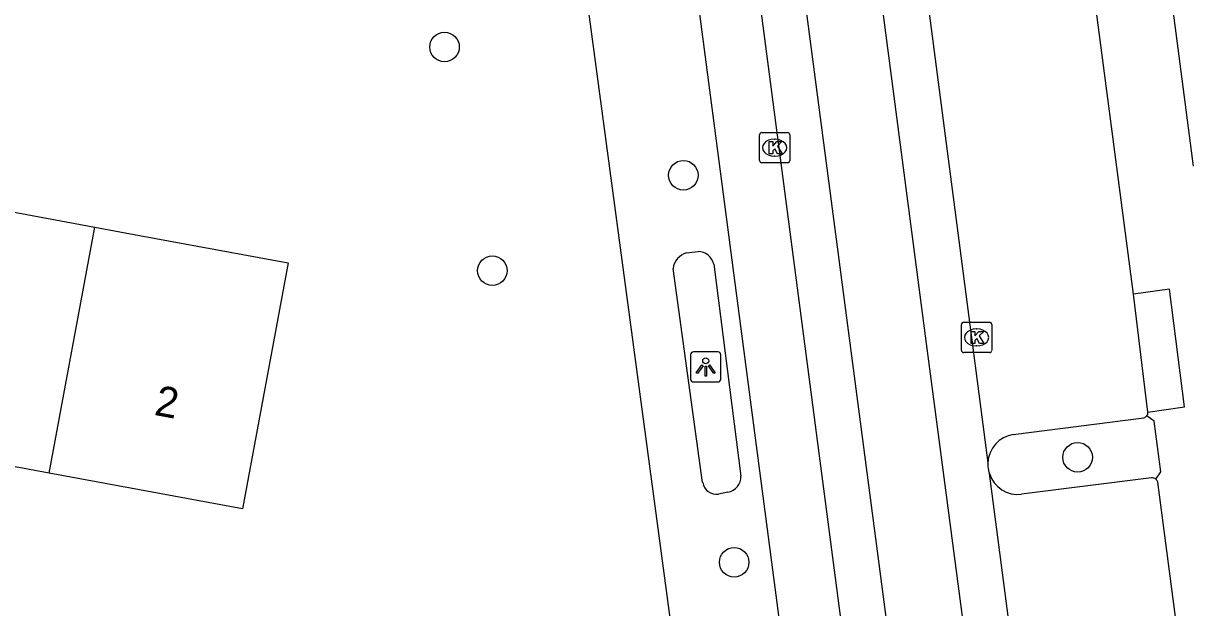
# Model space of a CAD drawing. Extents: x 160557 to 161245, y 385330 to 386505.
# Drawn here: x 161056.19 to 161094.75, y 385939.3 to 385958.61 of the extents above; entities that cross this region are included whole.
import ezdxf

# ---------------------------------------------------------------- set-up
doc = ezdxf.new("R2010")
doc.units = 0
for name, color, linetype in [('IMGEO_Boom', 7, 'Continuous'), ('IMGEO_Kolk', 7, 'Continuous'), ('IMGEO_Lichtpunt', 7, 'Continuous'), ('IMGEO_Pand', 7, 'Continuous'), ('IMGEO_Pand_nummerreeks', 7, 'Continuous'), ('IMGEO_Parkeervlak_open', 7, 'Continuous'), ('IMGEO_Rijbaan_lokaal_gesloten', 7, 'Continuous'), ('IMGEO_Voetpad_open', 7, 'Continuous')]:
    doc.layers.add(name, color=color, linetype=linetype)

msp = doc.modelspace()

# ---------------------------------------------------------------- linework, layer by layer
at = {"layer": 'IMGEO_Boom'}
for centre in [(161070.116, 385957.827), (161078.012, 385953.589), (161071.697, 385950.437), (161091.046, 385944.271), (161079.692, 385940.802)]:
    msp.add_circle(centre, 0.489, dxfattribs=at)
at = {"layer": 'IMGEO_Kolk'}
for p, q in [((161080.529, 385954.076), (161080.529, 385954.928)), ((161080.604, 385955.002), (161081.456, 385955.002)), ((161081.017, 385954.782), (161081.042, 385954.782)), ((161081.53, 385954.928), (161081.53, 385954.076)), ((161081.456, 385954.002), (161080.604, 385954.002)), ((161081.04, 385954.222), (161081.015, 385954.222)), ((161087.205, 385947.805), (161087.205, 385948.657)), ((161087.28, 385948.731), (161088.132, 385948.731)), ((161088.206, 385948.657), (161088.206, 385947.805)), ((161087.693, 385948.511), (161087.718, 385948.511)), ((161087.716, 385947.951), (161087.691, 385947.951)), ((161088.132, 385947.731), (161087.28, 385947.731))]:
    msp.add_line(p, q, dxfattribs=at)
for points in [[(161080.529, 385954.076), (161080.529, 385954.928)], [(161080.604, 385955.002), (161081.456, 385955.002)], [(161081.53, 385954.928), (161081.53, 385954.076)], [(161080.85, 385954.702), (161080.973, 385954.702), (161080.973, 385954.551), (161081.103, 385954.702), (161081.267, 385954.702), (161081.121, 385954.551), (161081.274, 385954.302), (161081.122, 385954.302), (161081.037, 385954.466), (161080.973, 385954.399), (161080.973, 385954.302), (161080.85, 385954.302), (161080.85, 385954.702)], [(161081.456, 385954.002), (161080.604, 385954.002)], [(161087.205, 385947.805), (161087.205, 385948.657)], [(161087.28, 385948.731), (161088.132, 385948.731)], [(161088.206, 385948.657), (161088.206, 385947.805)], [(161087.526, 385948.431), (161087.649, 385948.431), (161087.649, 385948.28), (161087.779, 385948.431), (161087.943, 385948.431), (161087.797, 385948.28), (161087.95, 385948.031), (161087.798, 385948.031), (161087.713, 385948.195), (161087.649, 385948.128), (161087.649, 385948.031), (161087.526, 385948.031), (161087.526, 385948.431)], [(161088.132, 385947.731), (161087.28, 385947.731)]]:
    msp.add_lwpolyline(points, dxfattribs=at)
for centre, start, end in [((161080.606, 385954.926), 91.552, 178.448), ((161080.606, 385954.926), 91.552, 178.448), ((161081.454, 385954.926), 1.552, 88.448), ((161081.454, 385954.926), 1.552, 88.448), ((161080.606, 385954.078), 181.552, 268.448), ((161080.606, 385954.078), 181.552, 268.448), ((161081.454, 385954.078), 271.552, 358.448), ((161081.454, 385954.078), 271.552, 358.448), ((161087.282, 385948.655), 91.552, 178.448), ((161087.282, 385948.655), 91.552, 178.448), ((161088.13, 385948.655), 1.552, 88.448), ((161088.13, 385948.655), 1.552, 88.448), ((161087.282, 385947.807), 181.552, 268.448), ((161087.282, 385947.807), 181.552, 268.448), ((161088.13, 385947.807), 271.552, 358.448), ((161088.13, 385947.807), 271.552, 358.448)]:
    msp.add_arc(centre, 0.0765, start, end, dxfattribs=at)
for centre, major_axis, ratio, start_param, end_param in [((161081.016, 385954.502), (-0.387, 0.002), 0.722429, 4.712389, 7.853982), ((161081.041, 385954.502), (-0.39, 0.002), 0.717154, 1.570796, 4.712389), ((161087.692, 385948.231), (-0.387, 0.002), 0.722429, 4.712389, 7.853982), ((161087.717, 385948.231), (-0.39, 0.002), 0.717154, 1.570796, 4.712389)]:
    msp.add_ellipse(centre, major_axis=major_axis, ratio=ratio, start_param=start_param, end_param=end_param, dxfattribs=at)
at = {"layer": 'IMGEO_Lichtpunt'}
for p, q in [((161078.253, 385947.661), (161078.253, 385946.854)), ((161078.253, 385947.661), (161078.253, 385946.854)), ((161079.155, 385947.756), (161078.347, 385947.756)), ((161079.155, 385947.756), (161078.347, 385947.756)), ((161079.249, 385946.854), (161079.249, 385947.661)), ((161079.249, 385946.854), (161079.249, 385947.661)), ((161078.347, 385946.76), (161079.155, 385946.76)), ((161078.347, 385946.76), (161079.155, 385946.76))]:
    msp.add_line(p, q, dxfattribs=at)
for points in [[(161078.627, 385947.325), (161078.666, 385947.297), (161078.478, 385947.035), (161078.44, 385947.062), (161078.627, 385947.325)], [(161078.729, 385947.277), (161078.776, 385947.277), (161078.776, 385946.955), (161078.729, 385946.955), (161078.729, 385947.277)], [(161078.839, 385947.297), (161078.877, 385947.324), (161079.064, 385947.062), (161079.025, 385947.034), (161078.839, 385947.297)]]:
    msp.add_lwpolyline(points, dxfattribs=at)
msp.add_circle((161078.752, 385947.459), 0.0994, dxfattribs=at)
for centre, start, end in [((161078.347, 385947.661), 90, 180), ((161078.347, 385947.661), 90, 180), ((161079.155, 385947.661), 0, 90), ((161079.155, 385947.661), 0, 90), ((161078.347, 385946.854), 180, 270), ((161078.347, 385946.854), 180, 270), ((161079.155, 385946.854), 270, 0), ((161079.155, 385946.854), 270, 360)]:
    msp.add_arc(centre, 0.0946, start, end, dxfattribs=at)
at = {"layer": 'IMGEO_Pand'}
for points in [[(161052.333, 385953.026), (161058.551, 385951.877)], [(161058.551, 385951.877), (161060.027, 385951.604), (161064.943, 385950.696), (161063.441, 385942.568), (161057.05, 385943.749)], [(161057.05, 385943.749), (161058.551, 385951.877)], [(161057.05, 385943.749), (161050.832, 385944.898)]]:
    msp.add_lwpolyline(points, dxfattribs=at)
at = {"layer": 'IMGEO_Parkeervlak_open'}
for points in [[(161088.917, 385945.028), (161093.238, 385945.578)], [(161093.489, 385943.591), (161089.196, 385943.049)]]:
    msp.add_lwpolyline(points, dxfattribs=at)
for centre, radius, start, end in [((161093.187, 385945.755), 0.185, 286.1256, 322.8914), ((161089.079, 385944.041), 1, 99.3108, 177.4448), ((161089.079, 385944.042), 1, 198.1116, 276.717), ((161093.512, 385943.408), 0.184, 49.8473, 97.1989)]:
    msp.add_arc(centre, radius, start, end, dxfattribs=at)
at = {"layer": 'IMGEO_Rijbaan_lokaal_gesloten'}
for points in [[(161095.806, 385874.121), (161086.055, 385948.036), (161078.134, 386008.45)], [(161075.617, 386008.135), (161085.041, 385936.476), (161083.564, 385936.29)], [(161083.425, 385937.348), (161074.169, 386007.952)], [(161085.747, 385961.998), (161088.08, 385944.086)], [(161091.559, 385917.566), (161088.129, 385943.731)]]:
    msp.add_lwpolyline(points, dxfattribs=at)
for centre, radius, start, end in [((161089.1, 385944.044), 1.021, 177.6137, 191.3279), ((161088.854, 385943.985), 0.768, 190.6669, 199.3233)]:
    msp.add_arc(centre, radius, start, end, dxfattribs=at)
at = {"layer": 'IMGEO_Voetpad_open'}
for points in [[(161092.891, 385949.666), (161091.314, 385961.682)], [(161081.396, 385937.282), (161078.278, 385961.032)], [(161077.722, 385937.898), (161074.645, 385960.809)], [(161094.874, 385953.891), (161093.966, 385960.914)], [(161078.119, 385951.021), (161078.497, 385951.07)], [(161079.017, 385950.648), (161079.915, 385943.644)], [(161078.65, 385943.441), (161077.675, 385950.51)], [(161093.373, 385945.761), (161094.579, 385945.934), (161094.08, 385949.822), (161092.891, 385949.666)], [(161093.373, 385945.761), (161092.891, 385949.666)], [(161093.631, 385943.549), (161093.803, 385943.793), (161093.581, 385945.469), (161093.334, 385945.644)], [(161094.628, 385936.338), (161094.611, 385936.475), (161093.693, 385943.45)], [(161079.486, 385943.121), (161079.175, 385943.056)]]:
    msp.add_lwpolyline(points, dxfattribs=at)
for centre, radius, start, end in [((161078.266, 385950.445), 0.595, 104.3435, 173.6827), ((161078.489, 385950.529), 0.541, 12.7203, 89.1584), ((161093.18, 385945.76), 0.193, 322.9259, 0.2042), ((161079.4, 385943.629), 0.515, 279.63, 1.6482), ((161079.112, 385943.52), 0.468, 189.7193, 277.773), ((161093.508, 385943.403), 0.191, 14.2134, 49.9013)]:
    msp.add_arc(centre, radius, start, end, dxfattribs=at)

# ---------------------------------------------------------------- texts
at = {"layer": 'IMGEO_Pand_nummerreeks'}
msp.add_text('2', height=1, rotation=349.5306, dxfattribs=at).set_placement((161060.49, 385945.676))

doc.saveas('drawing.dxf')
